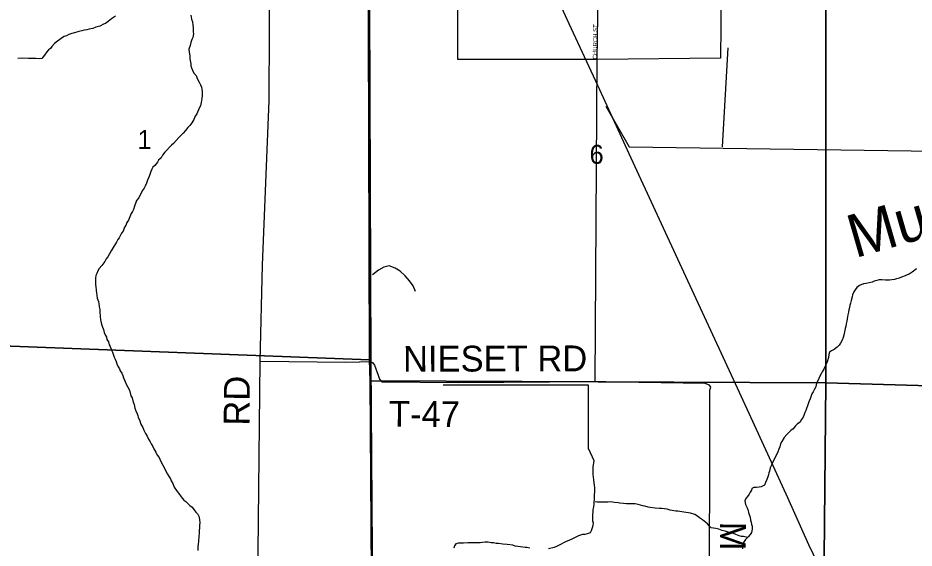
# Model space of a CAD drawing. Extents: x 1588073 to 2013523, y 1090242 to 1357120.
# Drawn here: x 1744211 to 1754621, y 1210833 to 1216995 of the extents above; entities that cross this region are included whole.
import ezdxf

# ---------------------------------------------------------------- set-up
doc = ezdxf.new("R2010")
doc.units = 0
for name, color, linetype in [('GM_X_City_Street', 7, 'Continuous'), ('GM_X_City_Street_Text', 7, 'Continuous'), ('GM_X_Corporation', 7, 'Continuous'), ('GM_X_County_Road', 7, 'Continuous'), ('GM_X_County_Road_Text', 7, 'Continuous'), ('GM_X_Major_River', 7, 'Continuous'), ('GM_X_Major_River_Text', 7, 'Continuous'), ('GM_X_Minor_River', 7, 'Continuous'), ('GM_X_Rail_Line', 7, 'Continuous'), ('GM_X_Section', 7, 'Continuous'), ('GM_X_Section_Text', 7, 'Continuous'), ('GM_X_Township', 7, 'Continuous'), ('GM_X_Township_Road', 7, 'Continuous'), ('GM_X_Township_Road_Text', 7, 'Continuous')]:
    doc.layers.add(name, color=color, linetype=linetype)

msp = doc.modelspace()

# ---------------------------------------------------------------- linework, layer by layer
at = {"layer": 'GM_X_City_Street'}
msp.add_lwpolyline([(1750941, 1216510), (1750956, 1217522), (1750961, 1217835), (1750966, 1218184)], dxfattribs=at)
at = {"layer": 'GM_X_Corporation'}
msp.add_lwpolyline([(1749321, 1216511), (1749330, 1219139), (1752398, 1219144), (1752371, 1216528), (1750943, 1216512)], close=True, dxfattribs=at)
at = {"layer": 'GM_X_County_Road'}
for points in [[(1747024, 1213004), (1747054, 1214123), (1747131, 1216034), (1747136, 1217667), (1747148, 1218171)], [(1746993, 1207772), (1747001, 1210785), (1747024, 1213004)]]:
    msp.add_lwpolyline(points, dxfattribs=at)
at = {"layer": 'GM_X_Major_River'}
for points in [[(1754650, 1214077), (1754600, 1214038), (1754564, 1214018), (1754540, 1214008), (1754518, 1213998), (1754476, 1213980), (1754446, 1213972), (1754418, 1213962), (1754392, 1213956), (1754362, 1213949), (1754334, 1213947), (1754288, 1213947), (1754246, 1213949), (1754216, 1213949), (1754190, 1213943), (1754158, 1213935), (1754134, 1213925), (1754064, 1213910), (1754032, 1213906), (1753986, 1213884), (1753954, 1213860), (1753938, 1213834), (1753922, 1213810), (1753906, 1213778), (1753900, 1213754)], [(1753900, 1213754), (1753890, 1213710), (1753884, 1213681), (1753876, 1213655), (1753870, 1213631), (1753864, 1213603), (1753858, 1213573), (1753852, 1213545), (1753842, 1213499), (1753839, 1213471), (1753833, 1213439), (1753827, 1213411), (1753821, 1213384), (1753813, 1213348), (1753803, 1213306), (1753797, 1213282), (1753785, 1213250), (1753765, 1213214), (1753749, 1213190), (1753727, 1213170), (1753693, 1213140), (1753663, 1213127), (1753639, 1213111), (1753631, 1213083), (1753625, 1213047), (1753615, 1213009), (1753604, 1212979), (1753588, 1212947), (1753572, 1212913), (1753554, 1212880), (1753542, 1212858), (1753524, 1212824), (1753506, 1212784), (1753492, 1212756), (1753484, 1212730), (1753478, 1212706), (1753466, 1212680), (1753450, 1212650), (1753434, 1212624), (1753422, 1212591), (1753412, 1212567), (1753398, 1212533), (1753390, 1212511), (1753365, 1212433), (1753353, 1212407), (1753339, 1212375), (1753331, 1212353), (1753311, 1212324), (1753297, 1212298), (1753267, 1212276), (1753245, 1212252), (1753215, 1212220), (1753189, 1212200), (1753165, 1212176), (1753141, 1212152), (1753111, 1212119), (1753083, 1212071), (1753071, 1212043), (1753063, 1212011), (1753049, 1211981), (1753037, 1211951), (1752994, 1211862), (1752976, 1211828), (1752964, 1211798), (1752950, 1211764), (1752942, 1211728), (1752934, 1211706), (1752928, 1211684), (1752922, 1211660), (1752912, 1211630), (1752896, 1211594), (1752882, 1211565), (1752846, 1211543), (1752822, 1211539), (1752790, 1211537), (1752760, 1211537), (1752738, 1211527), (1752734, 1211505), (1752718, 1211481), (1752706, 1211459), (1752684, 1211433), (1752668, 1211408), (1752656, 1211382), (1752664, 1211340), (1752683, 1211300), (1752693, 1211270), (1752699, 1211248), (1752705, 1211224), (1752715, 1211194), (1752721, 1211158), (1752729, 1211134), (1752733, 1211108), (1752739, 1211086), (1752741, 1211054), (1752733, 1211014), (1752715, 1210992), (1752692, 1210963), (1752662, 1210931), (1752638, 1210897), (1752622, 1210849), (1752628, 1210823)]]:
    msp.add_lwpolyline(points, dxfattribs=at)
at = {"layer": 'GM_X_Minor_River'}
for p, q in [((1752394, 1215498), (1752461, 1216647)), ((1751041, 1215971), (1751312, 1215498)), ((1751312, 1215498), (1751312, 1215498)), ((1751312, 1215498), (1756045, 1215431)), ((1750840, 1212726), (1749149, 1212725)), ((1750840, 1211982), (1750840, 1212726)), ((1750840, 1212726), (1750840, 1212726))]:
    msp.add_line(p, q, dxfattribs=at)
for points in [[(1745346, 1217015), (1745300, 1216985), (1745260, 1216952), (1745228, 1216932), (1745206, 1216922), (1745164, 1216900), (1745118, 1216888), (1745080, 1216874), (1745038, 1216866), (1745012, 1216857), (1744980, 1216853), (1744954, 1216845), (1744920, 1216839), (1744868, 1216821), (1744836, 1216813), (1744802, 1216801), (1744776, 1216787), (1744750, 1216779), (1744728, 1216766), (1744700, 1216746), (1744672, 1216726), (1744636, 1216696), (1744606, 1216664), (1744590, 1216640), (1744568, 1216626), (1744548, 1216601), (1744522, 1216563), (1744490, 1216525), (1744466, 1216521), (1744418, 1216525), (1744334, 1216525), (1744270, 1216529), (1744210, 1216522)], [(1746220, 1217027), (1746228, 1216981), (1746238, 1216949), (1746242, 1216911), (1746248, 1216885), (1746248, 1216835), (1746250, 1216809), (1746242, 1216769), (1746230, 1216744), (1746220, 1216710), (1746211, 1216674), (1746197, 1216630), (1746199, 1216596), (1746207, 1216554), (1746209, 1216520), (1746219, 1216462), (1746221, 1216440), (1746227, 1216416), (1746241, 1216388), (1746255, 1216353), (1746280, 1216327), (1746294, 1216289), (1746318, 1216249), (1746334, 1216217), (1746342, 1216191), (1746346, 1216165), (1746350, 1216139), (1746350, 1216095), (1746346, 1216059), (1746344, 1216035), (1746341, 1216013), (1746331, 1215975), (1746317, 1215947), (1746291, 1215882), (1746271, 1215852), (1746255, 1215816), (1746233, 1215774), (1746207, 1215744), (1746185, 1215720), (1746159, 1215687), (1746131, 1215657), (1746101, 1215625), (1746079, 1215607), (1746049, 1215571), (1746019, 1215537), (1745995, 1215517), (1745971, 1215492), (1745943, 1215458), (1745919, 1215434), (1745892, 1215400), (1745874, 1215370), (1745844, 1215342), (1745832, 1215320), (1745800, 1215281), (1745780, 1215259), (1745766, 1215237), (1745754, 1215211), (1745740, 1215165), (1745732, 1215143), (1745718, 1215109), (1745704, 1215073), (1745688, 1215039), (1745676, 1215016), (1745656, 1214986), (1745644, 1214958), (1745628, 1214930), (1745614, 1214904), (1745590, 1214872), (1745581, 1214848), (1745567, 1214806), (1745553, 1214769), (1745543, 1214745), (1745527, 1214721), (1745513, 1214683), (1745497, 1214643), (1745477, 1214617), (1745465, 1214583), (1745451, 1214561), (1745435, 1214517), (1745413, 1214492), (1745389, 1214440), (1745371, 1214418), (1745355, 1214390)], [(1745355, 1214390), (1745345, 1214368), (1745330, 1214346), (1745294, 1214286), (1745276, 1214251), (1745254, 1214217), (1745236, 1214193), (1745222, 1214165), (1745186, 1214119), (1745156, 1214083), (1745138, 1214055), (1745130, 1214024), (1745118, 1214000), (1745112, 1213972), (1745112, 1213924), (1745114, 1213894), (1745116, 1213872), (1745121, 1213828), (1745125, 1213798), (1745133, 1213736), (1745147, 1213700), (1745153, 1213676), (1745157, 1213636), (1745163, 1213607), (1745163, 1213579), (1745167, 1213525), (1745172, 1213487), (1745180, 1213451), (1745186, 1213423), (1745192, 1213401), (1745204, 1213373), (1745212, 1213339), (1745228, 1213305), (1745240, 1213283), (1745246, 1213259), (1745264, 1213229), (1745273, 1213197), (1745283, 1213175), (1745299, 1213133), (1745309, 1213109), (1745321, 1213077), (1745329, 1213052), (1745341, 1213028), (1745351, 1213000), (1745361, 1212976), (1745377, 1212940), (1745391, 1212918), (1745398, 1212892), (1745418, 1212864), (1745430, 1212838), (1745438, 1212812), (1745452, 1212776), (1745472, 1212730), (1745490, 1212704), (1745506, 1212668), (1745524, 1212604), (1745537, 1212580), (1745547, 1212546), (1745553, 1212522), (1745561, 1212500), (1745569, 1212460), (1745583, 1212428), (1745595, 1212394), (1745603, 1212372), (1745609, 1212350), (1745623, 1212325), (1745640, 1212275), (1745662, 1212235), (1745674, 1212205), (1745694, 1212165), (1745712, 1212133), (1745730, 1212099), (1745746, 1212069), (1745758, 1212043), (1745778, 1212013), (1745789, 1211987), (1745815, 1211949), (1745829, 1211911), (1745851, 1211887), (1745867, 1211847), (1745893, 1211795), (1745913, 1211761), (1745929, 1211727), (1745950, 1211693), (1745968, 1211661), (1745982, 1211639), (1745990, 1211613), (1746010, 1211585), (1746026, 1211541), (1746060, 1211489), (1746082, 1211467), (1746108, 1211429), (1746139, 1211389), (1746161, 1211375), (1746183, 1211353), (1746207, 1211327), (1746235, 1211307), (1746255, 1211283), (1746279, 1211251), (1746303, 1211227), (1746313, 1211205)], [(1748829, 1213815), (1748801, 1213880), (1748760, 1213939), (1748709, 1213996), (1748650, 1214051), (1748595, 1214088), (1748524, 1214114), (1748461, 1214099), (1748399, 1214064), (1748331, 1214007)], [(1750840, 1211988), (1750900, 1211851), (1750897, 1211825), (1750895, 1211799), (1750891, 1211774), (1750889, 1211744), (1750889, 1211718), (1750891, 1211688), (1750895, 1211656), (1750899, 1211626), (1750905, 1211560), (1750907, 1211536), (1750907, 1211510)], [(1750907, 1211510), (1750902, 1211345), (1750898, 1211313), (1750890, 1211283), (1750888, 1211255), (1750884, 1211221), (1750884, 1211173), (1750886, 1211151), (1750892, 1211125), (1750890, 1211095), (1750883, 1211069), (1750871, 1211033), (1750857, 1211010), (1750823, 1211000), (1750797, 1210992), (1750771, 1210990), (1750747, 1210984), (1750721, 1210974), (1750653, 1210940), (1750617, 1210926), (1750572, 1210905), (1750548, 1210893), (1750522, 1210879), (1750468, 1210851), (1750442, 1210839), (1750374, 1210823)], [(1752685, 1210956), (1752641, 1210967), (1752617, 1210969), (1752589, 1210975), (1752549, 1210989), (1752525, 1211001), (1752501, 1211005), (1752473, 1211015), (1752451, 1211023), (1752427, 1211031), (1752391, 1211039), (1752353, 1211053), (1752319, 1211059), (1752265, 1211070), (1752240, 1211092), (1752222, 1211116), (1752184, 1211144), (1752162, 1211160), (1752128, 1211186), (1752106, 1211202), (1752074, 1211224), (1752024, 1211240), (1752000, 1211242), (1751948, 1211252), (1751924, 1211256), (1751878, 1211260), (1751855, 1211262), (1751811, 1211268), (1751789, 1211274), (1751751, 1211284), (1751689, 1211293), (1751665, 1211293), (1751615, 1211297), (1751555, 1211305), (1751533, 1211309), (1751493, 1211321), (1751469, 1211325), (1751415, 1211339), (1751383, 1211349), (1751330, 1211347), (1751282, 1211348), (1751246, 1211350), (1751204, 1211354), (1751182, 1211358), (1751142, 1211364), (1751116, 1211366), (1751094, 1211370), (1751062, 1211366), (1751034, 1211368), (1750992, 1211366), (1750966, 1211368), (1750940, 1211368), (1750916, 1211372)], [(1746313, 1211205), (1746321, 1211164), (1746324, 1211128), (1746322, 1211098), (1746320, 1211066), (1746318, 1211038), (1746316, 1211002), (1746314, 1210970), (1746310, 1210910), (1746304, 1210880), (1746300, 1210850), (1746300, 1210806)], [(1750158, 1210832), (1750124, 1210838), (1750102, 1210840), (1750076, 1210842), (1750048, 1210846), (1749986, 1210856), (1749960, 1210866), (1749894, 1210876), (1749845, 1210879), (1749793, 1210887), (1749765, 1210887), (1749735, 1210893), (1749709, 1210895), (1749675, 1210901), (1749637, 1210903), (1749609, 1210897), (1749579, 1210895), (1749555, 1210893), (1749437, 1210892), (1749389, 1210890), (1749327, 1210890), (1749297, 1210884), (1749281, 1210860), (1749275, 1210832)]]:
    msp.add_lwpolyline(points, dxfattribs=at)
at = {"layer": 'GM_X_Rail_Line'}
msp.add_lwpolyline([(1754643, 1208116), (1753615, 1210421), (1753398, 1210870), (1753153, 1211415), (1753006, 1211739), (1752682, 1212447), (1752522, 1212792), (1751948, 1214039), (1751336, 1215366), (1750947, 1216211), (1750616, 1216928), (1750356, 1217494)], dxfattribs=at)
at = {"layer": 'GM_X_Section'}
for points in [[(1743043, 1218183), (1748278, 1218194), (1748294, 1213021), (1743111, 1213218)], [(1748278, 1218194), (1753597, 1218177), (1753594, 1212752), (1748302, 1212775), (1748294, 1213021)], [(1753721, 1218175), (1758837, 1218150), (1758691, 1212606), (1753594, 1212752), (1753597, 1218177)], [(1743111, 1213218), (1748294, 1213021), (1748302, 1212775), (1748337, 1207728), (1743214, 1207914)], [(1748302, 1212775), (1753594, 1212752), (1753547, 1207474), (1748341, 1207536), (1748337, 1207728)], [(1753594, 1212752), (1758691, 1212606), (1758457, 1207275), (1753547, 1207474)]]:
    msp.add_lwpolyline(points, close=True, dxfattribs=at)
at = {"layer": 'GM_X_Township'}
for points in [[(1748292, 1218179), (1748310, 1212997), (1748351, 1207513), (1748289, 1202425), (1748226, 1199734), (1748071, 1195710), (1748047, 1195257), (1747861, 1191787), (1747540, 1186457), (1744883, 1186601), (1744864, 1186602), (1742235, 1186736), (1738911, 1186836), (1736260, 1186860), (1734258, 1186854), (1734077, 1186854), (1731609, 1186841), (1731389, 1186838), (1730001, 1186827)], [(1755657, 1186096), (1753019, 1186176), (1752834, 1186185), (1747540, 1186457), (1747861, 1191787), (1748047, 1195257), (1748071, 1195710), (1748226, 1199734), (1748289, 1202425), (1748351, 1207513), (1748310, 1212997), (1748292, 1218179), (1749555, 1218191), (1750447, 1218186), (1750483, 1218186), (1750682, 1218185), (1750762, 1218185), (1750966, 1218184), (1751286, 1218183), (1751609, 1218181), (1753711, 1218179), (1756196, 1218155)]]:
    msp.add_lwpolyline(points, dxfattribs=at)
at = {"layer": 'GM_X_Township_Road'}
for points in [[(1750918, 1212768), (1750918, 1212768), (1750941, 1216510)], [(1747024, 1213004), (1748019, 1212995), (1748177, 1212998), (1748178, 1212998)], [(1748178, 1212998), (1748293, 1213000), (1748310, 1212997), (1748322, 1212992), (1748333, 1212986), (1748341, 1212975), (1748353, 1212959), (1748396, 1212843)], [(1748396, 1212843), (1748396, 1212843), (1748413, 1212798), (1748437, 1212765), (1749325, 1212756), (1750918, 1212768)], [(1753244, 1207452), (1753049, 1208019), (1752836, 1208641), (1752691, 1209349), (1752573, 1209796), (1752304, 1210413), (1752244, 1210625), (1752250, 1211845), (1752250, 1212669), (1752259, 1212705), (1752245, 1212727), (1752195, 1212744), (1751167, 1212761), (1750918, 1212768)]]:
    msp.add_lwpolyline(points, dxfattribs=at)

# ---------------------------------------------------------------- texts
at = {"layer": 'GM_X_City_Street_Text'}
msp.add_text('CHURCH ST', height=50, rotation=89.2631, dxfattribs=at).set_placement((1750938, 1216514))
at = {"layer": 'GM_X_County_Road_Text'}
msp.add_text('RD', height=300, rotation=89.5063, dxfattribs=at).set_placement((1746901, 1212255))
at = {"layer": 'GM_X_Major_River_Text'}
msp.add_text('Muddy', height=500.3, rotation=16.1091, dxfattribs=at).set_placement((1753934, 1214201))
at = {"layer": 'GM_X_Section_Text'}
for s, p in [('1', (1745600, 1215471)), ('6', (1750851, 1215299))]:
    msp.add_text(s, height=221, rotation=0, dxfattribs=at).set_placement(p)
at = {"layer": 'GM_X_Township_Road_Text'}
for s, rotation, p in [('NIESET RD', 0.135, (1748685, 1212883)), ('T-47', 359.6458, (1748520, 1212244)), ('M', 269.6278, (1752368, 1211140))]:
    msp.add_text(s, height=300, rotation=rotation, dxfattribs=at).set_placement(p)

doc.saveas('drawing.dxf')
